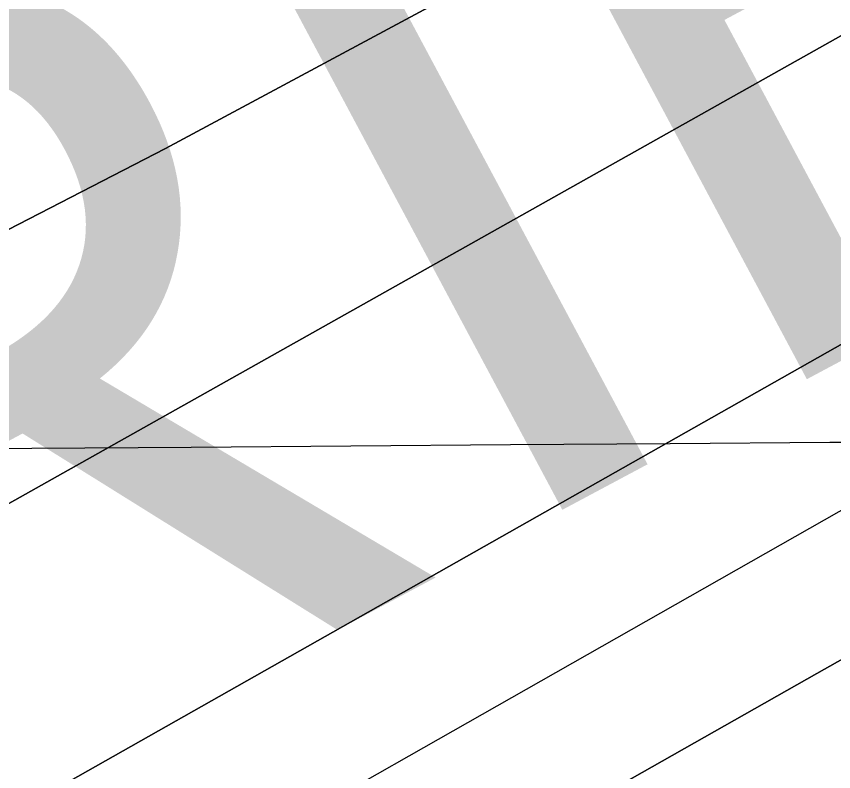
# Model space of a CAD drawing. Extents: x 3445503 to 3483459, y 540493 to 566012.
# Drawn here: x 3477146.3 to 3477251.8, y 552045.2 to 552142.7 of the extents above; entities that cross this region are included whole.
import ezdxf

# ---------------------------------------------------------------- set-up
doc = ezdxf.new("R2010")
doc.units = 0
for name, color, linetype in [('V-GRID-MAJR', 7, 'Continuous'), ('V-RIVR-EDGE', 7, 'Continuous'), ('V-RRAP-RVMT-IDEN', 7, 'Continuous'), ('V-TOPO-DPTH', 7, 'Continuous'), ('V-TOPO-MINR', 7, 'Continuous')]:
    doc.layers.add(name, color=color, linetype=linetype)

msp = doc.modelspace()

# ---------------------------------------------------------------- linework, layer by layer
at = {"layer": 'V-GRID-MAJR'}
msp.add_spline([(3449621.526, 551946.219), (3454896.117, 551971.152), (3460170.705, 551996.853), (3465445.288, 552023.321), (3470719.8680000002, 552050.556), (3475994.444, 552078.558), (3481269.015, 552107.327), (3481269.0160000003, 552107.327)], degree=3, dxfattribs=at)
at = {"layer": 'V-RIVR-EDGE'}
msp.add_spline([(3477967.3848833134, 552440.8059690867), (3477956.324274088, 552434.4645256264), (3477946.922800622, 552428.2304005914), (3477938.2208844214, 552423.7327046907), (3477929.172198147, 552419.58349804), (3477921.163822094, 552414.388823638), (3477919.4179374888, 552411.2644546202), (3477918.3664526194, 552407.7907367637), (3477915.2291897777, 552404.3221764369), (3477908.61305155, 552399.8193230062), (3477903.741938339, 552398.0932089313), (3477897.8270765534, 552396.0220439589), (3477895.3893709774, 552394.2899127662), (3477890.1714876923, 552392.9122879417), (3477887.3861524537, 552391.1810163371), (3477883.9004003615, 552387.3656859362), (3477874.497207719, 552380.4363015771), (3477864.3996153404, 552373.8562660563), (3477857.0907965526, 552370.3980207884), (3477852.909785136, 552366.5844095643), (3477848.381144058, 552362.7716579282), (3477844.5451835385, 552357.9142981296), (3477836.8938926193, 552356.5426904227), (3477833.4090001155, 552353.0749896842), (3477830.613349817, 552347.1721621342), (3477822.605833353, 552342.3251173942), (3477810.0688162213, 552333.3176913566), (3477792.657247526, 552321.1936325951), (3477781.52192369, 552316.7019538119), (3477774.9023471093, 552310.8085817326), (3477768.981468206, 552306.3040091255), (3477763.756708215, 552302.1453470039), (3477759.9310627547, 552301.4595431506), (3477756.0985405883, 552297.9927020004), (3477741.122958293, 552286.9055151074), (3477723.7062320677, 552272.6956783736), (3477708.732368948, 552262.3037508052), (3477698.9806870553, 552255.0275963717), (3477689.5869498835, 552251.922138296), (3477683.6652113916, 552247.0699360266), (3477677.043915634, 552240.4813046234), (3477664.1601284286, 552231.8223678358), (3477659.2829980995, 552227.6628461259), (3477652.325247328, 552225.5942599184), (3477646.05759835, 552221.4381765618), (3477633.1695132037, 552211.0410914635), (3477593.4640879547, 552180.5476742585), (3477582.3218874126, 552173.2749581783), (3477570.133359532, 552164.6143022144), (3477532.8716569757, 552138.2864238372), (3477506.055176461, 552118.5377213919), (3477500.1351571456, 552114.3807784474), (3477492.8237595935, 552109.879644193), (3477485.8591321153, 552105.0300206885), (3477479.9494278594, 552105.044633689), (3477473.686936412, 552102.974328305), (3477446.1786349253, 552084.6178636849), (3477429.4631851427, 552072.8397154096), (3477413.0962246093, 552061.4083372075), (3477403.3445427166, 552054.1321827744), (3477399.864807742, 552052.7502600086), (3477395.341324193, 552051.0232863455), (3477385.9467274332, 552047.5701986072), (3477366.105189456, 552036.8426756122), (3477295.433217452, 551995.3016125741), (3477256.0874561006, 551969.6741510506), (3477245.9924424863, 551964.1370045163), (3477236.5866710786, 551956.1647311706), (3477232.406519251, 551952.6987496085), (3477223.3586925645, 551948.89717262), (3477210.8268329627, 551941.975524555), (3477195.5096381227, 551933.3226048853), (3477189.23941038, 551928.1236325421), (3477182.2756424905, 551923.6216386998), (3477175.6646617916, 551921.2045632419), (3477171.836437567, 551919.4758704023), (3477168.3515450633, 551916.0081696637), (3477159.6496288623, 551911.5104737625), (3477143.6328767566, 551901.1211249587), (3477124.4848789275, 551889.6966234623), (3477117.871319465, 551886.2366590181), (3477112.3066661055, 551885.2075234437), (3477107.4346933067, 551883.1337797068), (3477100.8211338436, 551879.6738152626), (3477094.5517656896, 551874.8224725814), (3477091.412783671, 551870.6586529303), (3477085.147713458, 551867.54545856), (3477074.3548617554, 551860.9671422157), (3477058.344126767, 551853.011201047), (3477036.0640236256, 551840.203917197), (3477024.5707550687, 551831.5415420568), (3477014.1263926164, 551825.3099957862), (3477007.5162715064, 551823.2405499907), (3476990.806838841, 551813.8958093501), (3476960.862550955, 551794.5024728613), (3476943.4492630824, 551781.6831547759), (3476927.7818598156, 551771.9882057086), (3476905.500897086, 551758.8332921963), (3476879.0389229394, 551741.8647674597), (3476864.071076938, 551733.9062475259), (3476854.3211142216, 551727.325352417), (3476848.0526056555, 551722.8216393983), (3476839.70175747, 551719.7136025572), (3476833.4427043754, 551719.0338158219), (3476830.31231824, 551718.3462927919), (3476827.173336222, 551714.182473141), (3476822.9949035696, 551711.4117509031), (3476800.371468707, 551700.343474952), (3476764.179302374, 551684.7895373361), (3476719.29037737, 551666.8236817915), (3476694.587181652, 551658.1939710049), (3476687.274064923, 551652.9975774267), (3476681.7085519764, 551651.6208121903), (3476674.7516607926, 551649.8998556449), (3476665.709851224, 551648.5316862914), (3476648.669121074, 551645.7927688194), (3476639.2779626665, 551643.7301997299), (3476627.4490986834, 551639.9354994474), (3476617.009034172, 551635.4421014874), (3476607.2625098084, 551630.2517250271), (3476595.080858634, 551624.3721063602), (3476590.5590942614, 551623.3403920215), (3476578.3920560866, 551623.3704776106), (3476574.5664106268, 551622.6846737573), (3476569.6944378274, 551620.6109300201), (3476563.7744185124, 551616.4539870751), (3476559.595126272, 551613.3356351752), (3476542.5552557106, 551610.944347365), (3476516.4692776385, 551605.4467418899), (3476500.8139086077, 551600.6186080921), (3476493.860455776, 551600.2881701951), (3476490.382439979, 551599.6015067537), (3476484.8160674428, 551597.8771118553), (3476475.769959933, 551594.7707941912), (3476466.7143969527, 551587.8405502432), (3476459.750629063, 551583.3385564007), (3476454.1842565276, 551581.6141615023), (3476446.5243697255, 551576.7662571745), (3476440.255001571, 551571.9149144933), (3476435.0311011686, 551568.1038820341), (3476422.854607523, 551564.3100413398), (3476402.3126526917, 551551.4984595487), (3476381.420489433, 551537.6448483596), (3476372.0198755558, 551531.7583529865), (3476359.8339264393, 551524.140586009), (3476350.7740655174, 551515.4721937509), (3476342.071289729, 551510.6268681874), (3476327.10172455, 551501.9730889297), (3476312.481508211, 551494.0137094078), (3476294.027910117, 551482.2398590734), (3476278.3630856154, 551473.5877989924), (3476258.5155305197, 551460.4268683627), (3476247.7175212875, 551451.7627740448), (3476240.7477362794, 551444.8273725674), (3476231.3445436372, 551437.8979882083), (3476220.5534111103, 551432.0149311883), (3476209.412070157, 551425.0898447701), (3476201.752183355, 551420.2419404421), (3476188.86323862, 551409.4972256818), (3476180.8488454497, 551401.8691436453), (3476169.01310476, 551395.2934060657), (3476157.8666062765, 551386.2825416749), (3476151.592940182, 551379.6930506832), (3476140.805246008, 551375.200512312), (3476129.659607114, 551366.5372775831), (3476121.6409160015, 551357.171047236), (3476113.974152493, 551349.5421056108), (3476103.18130079, 551342.9637892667), (3476089.95590104, 551336.7391197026), (3476064.211535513, 551328.8072470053), (3476038.8070633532, 551317.7458477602), (3476021.0538821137, 551308.0560562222), (3476001.9050246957, 551296.2839250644), (3475987.974050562, 551285.889418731), (3475980.311584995, 551279.9986254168), (3475968.8286314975, 551275.5078062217), (3475961.8691615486, 551272.74396069), (3475958.38169028, 551268.2333709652), (3475953.4976832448, 551261.2928119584), (3475933.6613027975, 551252.651066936), (3475913.8197648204, 551241.923543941), (3475899.54373979, 551232.5727861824), (3475888.3989604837, 551224.2571811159), (3475872.030280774, 551212.1305435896), (3475859.1439148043, 551202.4287178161), (3475843.822422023, 551192.0376498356), (3475828.851137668, 551182.688611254), (3475807.6165022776, 551170.9216376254), (3475790.902771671, 551159.8387486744), (3475778.359737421, 551148.3979150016), (3475750.8454188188, 551127.6080427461), (3475732.386663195, 551113.7484144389), (3475710.1082792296, 551101.6363899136), (3475688.5242950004, 551089.1750165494), (3475657.5457140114, 551073.2605554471), (3475627.610881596, 551057.6911452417), (3475610.205330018, 551048.0004941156), (3475592.8023572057, 551039.3527319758), (3475578.883417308, 551033.8250409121), (3475567.7575489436, 551033.1572884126), (3475559.4084199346, 551030.7445108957), (3475547.22161123, 551022.7791142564), (3475531.193684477, 551007.8705798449), (3475514.128026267, 550995.0504021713), (3475489.7561280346, 550979.8148682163), (3475462.248686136, 550961.8060332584), (3475436.832179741, 550945.8778187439), (3475412.1117922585, 550930.2955147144), (3475404.102556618, 550924.7532106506), (3475394.356891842, 550919.9104638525), (3475383.5657593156, 550914.0274068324), (3475369.9892915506, 550906.4130782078), (3475361.2813582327, 550899.4819746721), (3475348.7563753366, 550895.3413639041), (3475341.099067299, 550891.5363485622), (3475331.346525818, 550883.9125644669), (3475319.5056275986, 550875.251048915), (3475304.183275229, 550864.5123512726), (3475282.257678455, 550854.4852451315), (3475261.025621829, 550843.7611604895), (3475243.971997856, 550835.8077980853), (3475209.5136818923, 550818.5114142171), (3475176.085361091, 550795.9980066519), (3475149.619948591, 550777.6389632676), (3475114.789934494, 550750.6098084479), (3475097.3766466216, 550737.7904903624), (3475087.6146496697, 550726.3427799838), (3475078.202861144, 550715.9370990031), (3475072.9712244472, 550708.9973995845), (3475070.5317996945, 550706.5700090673), (3475067.0529243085, 550705.5357159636), (3475062.1826706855, 550704.1572315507), (3475055.2206219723, 550700.3504970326), (3475048.2534157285, 550694.4579845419), (3475043.3668299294, 550686.4745365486), (3475033.264080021, 550677.8087230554), (3475023.50638101, 550668.099160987), (3475018.97344199, 550662.5482610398), (3475016.528000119, 550657.6874628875), (3475015.1288855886, 550654.2146046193), (3475012.339252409, 550650.7451847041), (3475004.6767868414, 550644.8543913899), (3475000.49319666, 550639.9978911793), (3474998.0511931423, 550636.527611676), (3474987.9467240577, 550627.1665388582), (3474974.703272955, 550613.6416463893), (3474958.329435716, 550599.4292308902), (3474946.4885374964, 550590.7677153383), (3474937.4321149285, 550583.4898417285), (3474926.2856164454, 550574.4789773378), (3474912.7005527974, 550563.388352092), (3474895.6417712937, 550553.3492117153), (3474877.8877304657, 550543.3117905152), (3474859.783481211, 550532.2323399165), (3474849.689327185, 550527.0428230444), (3474846.203575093, 550523.2274926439), (3474838.546267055, 550519.4224773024), (3474826.015267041, 550512.8484588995), (3474803.3961301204, 550503.518331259), (3474763.728526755, 550488.3206191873), (3474757.461737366, 550484.5121654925), (3474754.3296320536, 550483.1293831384), (3474743.1960273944, 550479.3329636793), (3474732.059843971, 550474.4936552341), (3474701.4383481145, 550462.4022608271), (3474681.260355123, 550456.1947830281), (3474669.430631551, 550452.0524530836), (3474656.205231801, 550445.8277835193), (3474651.328101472, 550441.6682618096), (3474649.580497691, 550437.8486334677), (3474646.428621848, 550428.4703688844), (3474639.474309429, 550427.7923013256), (3474629.0385428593, 550425.0370516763), (3474622.08423044, 550424.3589841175), (3474617.2174151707, 550424.3710183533), (3474614.0844502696, 550422.6406063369), (3474611.296536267, 550419.8664457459), (3474606.4228442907, 550417.0974426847), (3474599.8170211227, 550416.7661451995), (3474592.512500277, 550415.0460482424), (3474584.1633712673, 550412.633270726), (3474580.6801979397, 550409.8608293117), (3474579.97806191, 550407.0815111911), (3474579.2707683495, 550402.2164150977), (3474577.524024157, 550398.7444164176), (3474572.3009833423, 550395.2810136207), (3474569.5259631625, 550397.7212979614), (3474568.8350017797, 550399.4611654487), (3474566.39901538, 550398.4242935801), (3474565.003339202, 550396.3419539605), (3474560.8317832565, 550396.3522690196), (3474558.046448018, 550394.620997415), (3474557.349469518, 550393.9274572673), (3474552.8216880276, 550390.4623352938), (3474550.030335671, 550386.2976560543), (3474547.2398429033, 550382.480606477), (3474544.4553672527, 550381.0969645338), (3474541.6777683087, 550382.4943598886), (3474539.93876041, 550382.1510281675), (3474539.237483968, 550379.7193397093), (3474537.4838630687, 550373.4663037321), (3474536.4297994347, 550368.9496968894), (3474533.638447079, 550364.7850176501), (3474528.767333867, 550363.058903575), (3474524.9425479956, 550362.7207293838), (3474521.1297963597, 550367.2493704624), (3474518.3504782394, 550367.9515064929), (3474514.8690240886, 550365.8743244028), (3474513.4733479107, 550363.7919847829), (3474515.539355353, 550355.7913450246), (3474514.1368024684, 550350.9279681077), (3474510.6458928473, 550345.0268597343), (3474504.717277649, 550337.393620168), (3474501.5877511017, 550337.0537268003), (3474494.9827875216, 550337.0700589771), (3474490.1151126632, 550336.7344635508), (3474486.2911863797, 550336.7439190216), (3474483.5049915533, 550334.665017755), (3474481.7616857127, 550332.5835377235), (3474479.668171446, 550329.4600282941), (3474476.1884364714, 550328.0781055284), (3474468.885634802, 550327.0532678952), (3474462.629160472, 550327.4163701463), (3474450.808032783, 550326.750336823), (3474441.4194531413, 550325.7306567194), (3474433.070324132, 550323.3178792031), (3474424.3727058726, 550320.5583316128), (3474416.3677681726, 550316.7541758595), (3474412.183318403, 550311.5500459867), (3474406.9585584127, 550307.3913838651), (3474397.2111744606, 550301.8533777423), (3474391.99586994, 550301.5186419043), (3474386.088744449, 550302.5761438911), (3474381.571278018, 550303.282577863), (3474374.9663144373, 550303.29891004), (3474367.313304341, 550301.232043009), (3474361.396723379, 550298.4656187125), (3474352.692228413, 550292.9250338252), (3474347.1249962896, 550290.8530092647), (3474344.6941674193, 550291.9019153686), (3474343.6555763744, 550293.6426424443), (3474340.8745390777, 550293.6495191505), (3474339.4754245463, 550290.1766608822), (3474332.171763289, 550288.804193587), (3474327.3015096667, 550287.4257091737), (3474316.868321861, 550285.713348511), (3474310.6084091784, 550284.6859321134), (3474304.3545136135, 550286.0919233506), (3474293.2303644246, 550286.119430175), (3474261.933379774, 550282.0252371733), (3474232.365087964, 550274.1028199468), (3474219.840105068, 550269.962209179), (3474206.624160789, 550267.5614658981), (3474200.707579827, 550264.7950416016), (3474193.397901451, 550260.9891666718), (3474172.5229299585, 550254.0881487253), (3474156.866701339, 550248.9123852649), (3474145.3846074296, 550244.7691957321), (3474138.0800865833, 550243.0490987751), (3474131.475123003, 550243.0654309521), (3474123.8212533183, 550240.6509342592), (3474116.8617833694, 550237.8870887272), (3474100.516312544, 550235.1464520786), (3474090.0865630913, 550234.8246100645), (3474081.393242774, 550233.8032107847), (3474068.173860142, 550230.0119488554), (3474051.4764617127, 550225.5340234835), (3474039.295670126, 550220.0020344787), (3474031.2976091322, 550218.9789160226), (3474029.5560224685, 550217.5926953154), (3474028.8504480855, 550213.4228585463), (3474027.1131593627, 550213.77478615), (3474025.036836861, 550217.603869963), (3474021.9098890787, 550218.3068655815), (3474017.0361971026, 550215.53786252), (3474014.6010702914, 550214.8486203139), (3474009.387484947, 550215.2091437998), (3474003.125853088, 550213.4864680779), (3473996.173259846, 550213.5036598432), (3473986.43791013, 550212.8324689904), (3473971.4812387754, 550209.3931346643), (3473947.8217916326, 550201.1084747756), (3473927.9965858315, 550196.985915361), (3473915.481058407, 550196.6692308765), (3473910.9584344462, 550195.2898868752), (3473900.519229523, 550191.1441185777), (3473896.3399372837, 550188.0257666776), (3473890.081743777, 550187.6936096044), (3473880.6914449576, 550185.9786701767), (3473877.557620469, 550183.9006284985), (3473876.1593655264, 550180.7753998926), (3473870.9371843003, 550177.6596267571), (3473863.28589338, 550176.2880190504), (3473852.851845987, 550174.2280287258), (3473846.584197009, 550170.071945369), (3473843.4469341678, 550166.6033850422), (3473829.887658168, 550165.9416496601), (3473817.364394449, 550162.4962982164), (3473797.202733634, 550162.8937839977), (3473790.9393825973, 550160.4758489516), (3473774.2359670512, 550153.5645159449), (3473761.365933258, 550150.4676537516), (3473751.280375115, 550148.7544335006), (3473741.5476041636, 550149.1261316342), (3473732.1598841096, 550148.454081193), (3473721.729275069, 550147.7846095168), (3473708.5133307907, 550145.3838662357), (3473703.986408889, 550142.266373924), (3473699.8036782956, 550137.7575033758), (3473693.194416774, 550136.035687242), (3473684.503675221, 550136.0571769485), (3473676.5099121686, 550136.7722068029), (3473667.814872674, 550135.055548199), (3473650.414478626, 550127.4506750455), (3473634.408041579, 550121.2328821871), (3473613.526193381, 550111.5508269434), (3473599.600376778, 550103.2420985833), (3473599.594359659, 550100.8086909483), (3473599.5814658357, 550095.5942460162), (3473597.494828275, 550095.2517738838), (3473595.7566799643, 550095.256071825), (3473589.510520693, 550099.7907300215), (3473582.56308498, 550101.8936997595), (3473571.0870081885, 550100.1839178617), (3473560.30189278, 550096.7342684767), (3473548.8086242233, 550088.071893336), (3473541.4937883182, 550082.1802404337), (3473536.968585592, 550079.7580074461), (3473530.7095324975, 550079.0782207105), (3473522.3793144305, 550084.3132957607), (3473518.5588265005, 550085.7132698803), (3473509.867225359, 550085.3871299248), (3473487.609471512, 550081.6182172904), (3473463.9594798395, 550077.1574836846), (3473450.746973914, 550076.1472590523), (3473424.3279791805, 550076.5602174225), (3473415.2904675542, 550076.9301963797), (3473413.20039164, 550075.1972055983), (3473411.1094561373, 550073.1165851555), (3473410.044217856, 550064.0807927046), (3473387.095502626, 550062.0517475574), (3473385.3573543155, 550062.0560454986), (3473385.029495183, 550070.052387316), (3473384.336814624, 550071.0969954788), (3473381.21072643, 550072.1476207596), (3473364.172575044, 550070.4515922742), (3473359.2988830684, 550067.6825892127), (3473346.088955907, 550067.7152535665), (3473344.347369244, 550066.3290328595), (3473345.0245772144, 550059.0270907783), (3473343.6306202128, 550057.6400104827), (3473340.5079703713, 550060.081154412), (3473338.0840182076, 550063.9110978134), (3473333.2163433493, 550063.575502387), (3473315.824545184, 550059.4469258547), (3473309.9062450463, 550055.9852422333), (3473306.770701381, 550053.2119412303), (3473302.2523753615, 550053.57074554), (3473296.6954582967, 550055.6702769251), (3473292.871532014, 550055.6797323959), (3473289.7351287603, 550052.5588017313), (3473286.6013042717, 550050.4807600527), (3473283.1284460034, 550051.8798745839), (3473279.3070984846, 550052.9322190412), (3473267.4816728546, 550050.5280374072)], degree=3, dxfattribs=at)
at = {"layer": 'V-TOPO-DPTH'}
for points in [[(3478795.8217256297, 553002.607331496), (3478369.6151839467, 552746.7821601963), (3478365.812279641, 552744.4944557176), (3478363.9126189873, 552743.3476320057), (3478360.4443861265, 552741.2489035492), (3478359.3297852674, 552740.5767688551), (3478355.9743934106, 552738.5797733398), (3478352.606277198, 552736.6041901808), (3478351.4822714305, 552735.9478819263), (3477636.859269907, 552319.2872022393), (3477615.8677123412, 552307.0697273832), (3477594.863652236, 552294.8738229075), (3477573.840838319, 552282.7102740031), (3477552.8055218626, 552270.5682954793), (3477531.7468258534, 552258.4670159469), (3477510.6694599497, 552246.3984308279), (3477489.5640892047, 552234.3788873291), (3477468.4400485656, 552222.3920382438), (3476838.64717599, 551865.9830362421)], [(3476838.64717599, 551865.9830362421), (3477468.4400485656, 552222.3920382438), (3477489.5640892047, 552234.3788873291), (3477510.6694599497, 552246.3984308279), (3477531.7468258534, 552258.4670159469), (3477552.8055218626, 552270.5682954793), (3477573.840838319, 552282.7102740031), (3477594.863652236, 552294.8738229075), (3477615.8677123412, 552307.0697273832), (3477636.859269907, 552319.2872022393), (3478351.4822714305, 552735.9478819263), (3478352.606277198, 552736.6041901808), (3478355.9743934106, 552738.5797733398), (3478359.3297852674, 552740.5767688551), (3478360.4443861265, 552741.2489035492), (3478363.9126189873, 552743.3476320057), (3478365.812279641, 552744.4944557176), (3478369.6151839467, 552746.7821601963), (3478795.8217256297, 553002.607331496)], [(3477007.205247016, 552045.4167570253), (3477086.6238187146, 552085.014014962), (3477165.528472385, 552125.5881681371), (3477243.662249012, 552167.6276641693), (3477321.2821076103, 552210.6440554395), (3477453.1137817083, 552285.3207769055), (3477464.3955162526, 552291.7938913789), (3477475.6285476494, 552298.349411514), (3477486.7885243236, 552305.0285401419), (3477497.8997978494, 552311.7900744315), (3478125.756246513, 552698.62440663), (3478155.826228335, 552717.0782141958), (3478185.939193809, 552735.4613319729), (3478216.116634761, 552753.738415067), (3478246.3370593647, 552771.9448083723), (3478276.6303135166, 552790.0293658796), (3478306.9776862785, 552808.0221718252), (3478337.406236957, 552825.8773504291), (3478367.888906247, 552843.6407774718), (3478555.6790117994, 552952.5044008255)], [(3478555.6790117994, 552952.5044008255), (3478367.888906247, 552843.6407774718), (3478337.406236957, 552825.8773504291), (3478306.9776862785, 552808.0221718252), (3478276.6303135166, 552790.0293658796), (3478246.3370593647, 552771.9448083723), (3478216.116634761, 552753.738415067), (3478185.939193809, 552735.4613319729), (3478155.826228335, 552717.0782141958), (3478125.756246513, 552698.62440663), (3477497.8997978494, 552311.7900744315), (3477486.7885243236, 552305.0285401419), (3477475.6285476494, 552298.349411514), (3477464.3955162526, 552291.7938913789), (3477453.1137817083, 552285.3207769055), (3477321.2821076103, 552210.6440554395), (3477243.662249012, 552167.6276641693), (3477165.528472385, 552125.5881681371), (3477086.6238187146, 552085.014014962), (3477007.205247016, 552045.4167570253)], [(3478457.8247094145, 552846.6201473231), (3478367.3661732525, 552793.5611016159), (3478349.0562487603, 552782.8093317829), (3478330.753305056, 552772.0457047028), (3478312.4608325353, 552761.2642917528), (3478294.175340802, 552750.4710215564), (3478057.400117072, 552610.5558814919), (3477963.0148750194, 552554.7177478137), (3477868.6671346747, 552498.8163929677), (3477774.375646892, 552442.8202063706), (3477680.121660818, 552386.760798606), (3477538.480085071, 552302.4202688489), (3477515.0241686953, 552288.5715624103), (3477491.5004683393, 552274.8399774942), (3477467.875092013, 552261.2840748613), (3477444.181931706, 552247.8452937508), (3477063.616202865, 552033.8583972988), (3476966.8010239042, 551979.8015569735)], [(3478457.8247094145, 552846.6201473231), (3478367.3661732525, 552793.5611016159), (3478349.0562487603, 552782.8093317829), (3478330.753305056, 552772.0457047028), (3478312.4608325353, 552761.2642917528), (3478294.175340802, 552750.4710215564), (3478057.400117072, 552610.5558814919), (3477963.0148750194, 552554.7177478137), (3477868.6671346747, 552498.8163929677), (3477774.375646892, 552442.8202063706), (3477680.121660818, 552386.760798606), (3477538.480085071, 552302.4202688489), (3477515.0241686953, 552288.5715624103), (3477491.5004683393, 552274.8399774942), (3477467.875092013, 552261.2840748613), (3477444.181931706, 552247.8452937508), (3477063.616202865, 552033.8583972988), (3476966.8010239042, 551979.8015569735)], [(3476574.255510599, 551672.8940099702), (3477109.1992653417, 551978.0890694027), (3477179.367923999, 552018.0195718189), (3477249.594734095, 552057.8472751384), (3477319.9087713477, 552097.5207798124), (3477390.2809600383, 552137.0914853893), (3477509.302723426, 552203.8463667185), (3477520.1952509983, 552209.9842869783), (3477531.0712545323, 552216.1512135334), (3477541.922472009, 552222.3616495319), (3477552.7571654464, 552228.601091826), (3477946.0549162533, 552456.1419133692), (3478017.46054152, 552497.6908075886), (3478088.7269689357, 552539.4757630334), (3478159.784599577, 552581.6148103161), (3478230.7030323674, 552623.9899188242), (3478314.906419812, 552674.5877520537), (3478343.628552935, 552691.8246234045), (3478372.363750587, 552709.039659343), (3478401.1185450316, 552726.221942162), (3478429.8864040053, 552743.3823895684)], [(3478429.8864040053, 552743.3823895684), (3478401.1185450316, 552726.221942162), (3478372.363750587, 552709.039659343), (3478343.628552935, 552691.8246234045), (3478314.906419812, 552674.5877520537), (3478230.7030323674, 552623.9899188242), (3478159.784599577, 552581.6148103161), (3478088.7269689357, 552539.4757630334), (3478017.46054152, 552497.6908075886), (3477946.0549162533, 552456.1419133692), (3477552.7571654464, 552228.601091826), (3477541.922472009, 552222.3616495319), (3477531.0712545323, 552216.1512135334), (3477520.1952509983, 552209.9842869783), (3477509.302723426, 552203.8463667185), (3477390.2809600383, 552137.0914853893), (3477319.9087713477, 552097.5207798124), (3477249.594734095, 552057.8472751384), (3477179.367923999, 552018.0195718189), (3477109.1992653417, 551978.0890694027), (3476574.255510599, 551672.8940099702)]]:
    msp.add_lwpolyline(points, dxfattribs=at)
at = {"layer": 'V-TOPO-MINR'}
for points in [[(3476838.64717599, 551865.9830362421), (3477468.4400485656, 552222.3920382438), (3477489.5640892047, 552234.3788873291), (3477510.6694599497, 552246.3984308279), (3477531.7468258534, 552258.4670159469), (3477552.8055218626, 552270.5682954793), (3477573.840838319, 552282.7102740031), (3477594.863652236, 552294.8738229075), (3477615.8677123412, 552307.0697273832), (3477636.859269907, 552319.2872022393), (3478351.4822714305, 552735.9478819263), (3478352.606277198, 552736.6041901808), (3478355.9743934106, 552738.5797733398), (3478359.3297852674, 552740.5767688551), (3478360.4443861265, 552741.2489035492), (3478363.9126189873, 552743.3476320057), (3478365.812279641, 552744.4944557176), (3478369.6151839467, 552746.7821601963), (3478795.8217256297, 553002.607331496)], [(3477007.205247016, 552045.4167570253), (3477086.6238187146, 552085.014014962), (3477165.528472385, 552125.5881681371), (3477243.662249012, 552167.6276641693), (3477321.2821076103, 552210.6440554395), (3477453.1137817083, 552285.3207769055), (3477464.3955162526, 552291.7938913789), (3477475.6285476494, 552298.349411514), (3477486.7885243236, 552305.0285401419), (3477497.8997978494, 552311.7900744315), (3478125.756246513, 552698.62440663), (3478155.826228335, 552717.0782141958), (3478185.939193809, 552735.4613319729), (3478216.116634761, 552753.738415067), (3478246.3370593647, 552771.9448083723), (3478276.6303135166, 552790.0293658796), (3478306.9776862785, 552808.0221718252), (3478337.406236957, 552825.8773504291), (3478367.888906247, 552843.6407774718), (3478555.6790117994, 552952.5044008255)], [(3476966.8010239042, 551979.8015569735), (3477063.616202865, 552033.8583972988), (3477444.181931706, 552247.8452937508), (3477467.875092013, 552261.2840748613), (3477491.5004683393, 552274.8399774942), (3477515.0241686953, 552288.5715624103), (3477538.480085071, 552302.4202688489), (3477680.121660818, 552386.760798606), (3477774.375646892, 552442.8202063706), (3477868.6671346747, 552498.8163929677), (3477963.0148750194, 552554.7177478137), (3478057.400117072, 552610.5558814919), (3478294.175340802, 552750.4710215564), (3478312.4608325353, 552761.2642917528), (3478330.753305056, 552772.0457047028), (3478349.0562487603, 552782.8093317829), (3478367.3661732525, 552793.5611016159), (3478457.8247094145, 552846.6201473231)], [(3476580.5182835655, 551696.8923635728), (3477400.3642529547, 552162.8427273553), (3477420.4436593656, 552174.2539443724), (3477440.523461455, 552185.6644650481), (3477460.6038570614, 552197.0739412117), (3477480.684648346, 552208.4827210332), (3477515.0673219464, 552228.0158457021), (3477517.954654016, 552229.6617513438), (3477520.8387605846, 552231.3132707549), (3477523.718028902, 552232.9732108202), (3477526.594071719, 552234.6387646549), (3478156.929542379, 552600.9051105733), (3478191.422587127, 552621.0418575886), (3478225.860541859, 552641.2719495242), (3478260.215861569, 552661.6420588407), (3478294.516091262, 552682.1055130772), (3478328.781921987, 552702.627403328), (3478363.05697954, 552723.1338597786), (3478397.345877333, 552743.6171655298), (3478431.644001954, 552764.0850374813)], [(3476574.255510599, 551672.8940099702), (3477109.1992653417, 551978.0890694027), (3477179.367923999, 552018.0195718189), (3477249.594734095, 552057.8472751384), (3477319.9087713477, 552097.5207798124), (3477390.2809600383, 552137.0914853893), (3477509.302723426, 552203.8463667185), (3477520.1952509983, 552209.9842869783), (3477531.0712545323, 552216.1512135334), (3477541.922472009, 552222.3616495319), (3477552.7571654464, 552228.601091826), (3477946.0549162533, 552456.1419133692), (3478017.46054152, 552497.6908075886), (3478088.7269689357, 552539.4757630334), (3478159.784599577, 552581.6148103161), (3478230.7030323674, 552623.9899188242), (3478314.906419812, 552674.5877520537), (3478343.628552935, 552691.8246234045), (3478372.363750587, 552709.039659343), (3478401.1185450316, 552726.221942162), (3478429.8864040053, 552743.3823895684)]]:
    msp.add_lwpolyline(points, dxfattribs=at)

# ---------------------------------------------------------------- texts
at = {"layer": 'V-RRAP-RVMT-IDEN'}
msp.add_text('VACHERIE', height=99.99979600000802, rotation=28.113995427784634, dxfattribs=at).set_placement((3476714.329540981, 551810.538672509))

doc.saveas('drawing.dxf')
